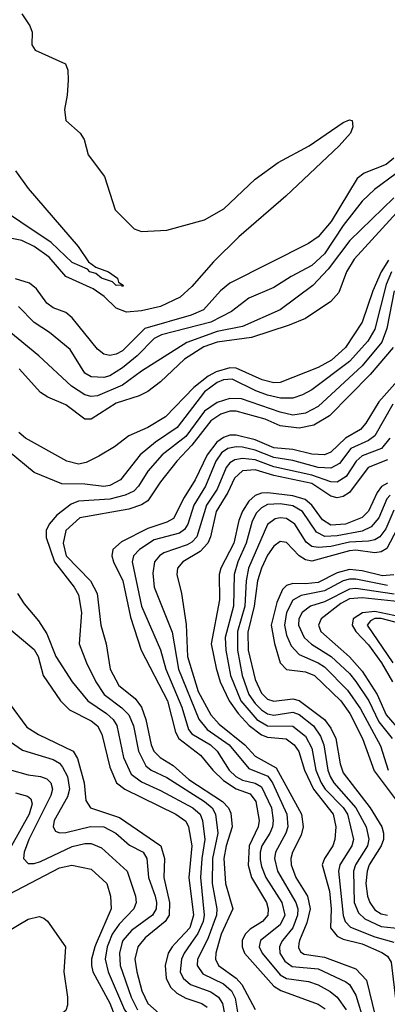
# Model space of a CAD drawing. Header units: inches. Extents: x 990535 to 1117859, y 769386 to 892122.
# Tile 761 of 1056: x 1066044 to 1067209, y 849807 to 852930. Entities that reach past the tile are written whole.
import ezdxf

# ---------------------------------------------------------------- set-up
doc = ezdxf.new("R2010")
doc.units = ezdxf.units.IN
doc.header["$MEASUREMENT"] = 0
doc.layers.add('B0864', color=7, linetype='Continuous')
doc.layers.add('B0865', color=7, linetype='Continuous')

msp = doc.modelspace()

# ---------------------------------------------------------------- linework, layer by layer
at = {"layer": 'B0864', "color": 5}
for points, elevation in [([(1066426.4, 850000), (1066418.2, 849990), (1066409.3, 849950), (1066414.8, 849910), (1066431.1, 849850), (1066450.3, 849810), (1066513.5, 849753.5), (1066579.3, 849710), (1066633.1, 849630), (1066644.2, 849590), (1066637.7, 849530), (1066610, 849484.2), (1066519.1, 849400.9), (1066465.1, 849310), (1066430, 849266.2), (1066410, 849251.7), (1066350, 849265.6), (1066310, 849265.7), (1066213.5, 849226.5), (1066190, 849208.1), (1066122.7, 849117.3), (1066092.7, 849067.3), (1066070, 849055.9), (1065877.2, 849062.8)], 2980), ([(1066285.8, 850000), (1066281.4, 849990), (1066271.5, 849950), (1066271.4, 849930), (1066276.1, 849910), (1066330, 849810.5), (1066376, 849690), (1066366.2, 849653.8), (1066317.5, 849570), (1066313.3, 849490), (1066275.9, 849410), (1066263.2, 849396.8), (1066249.2, 849390), (1066170, 849372.5), (1066110, 849367.6), (1066084.1, 849355.9), (1066071.9, 849330), (1066069.6, 849270.4), (1066059.1, 849250), (1065990, 849196.4)], 2920), ([(1066181.4, 850000), (1066188.4, 849990), (1066183.9, 849910), (1066195.6, 849830), (1066195.3, 849804.7), (1066190, 849788.1), (1066157.7, 849762.3), (1066141.4, 849730), (1066138.4, 849710), (1066148.2, 849630), (1066144.7, 849595.3), (1066095.5, 849470), (1066083.2, 849456.8), (1066069.3, 849450.7), (1066050, 849450.7), (1066010, 849463.6)], 2880), ([(1066324.8, 850000), (1066320.7, 849990), (1066314.7, 849950), (1066323.9, 849910), (1066376.1, 849790), (1066452.3, 849690), (1066467.1, 849650), (1066458.5, 849610), (1066433.9, 849566.1), (1066389, 849511), (1066343.8, 849410), (1066339.3, 849370), (1066330, 849355.6), (1066311.8, 849348.2), (1066250, 849344), (1066130, 849320.1), (1066116.3, 849303.7), (1066108.9, 849250), (1066100.8, 849230), (1066043.5, 849190)], 2940), ([(1066367.8, 850000), (1066360, 849970), (1066362.5, 849930), (1066397.5, 849830), (1066417.6, 849790)], 2960), ([(1066536.3, 850000), (1066526.9, 849990), (1066514.8, 849970), (1066504.6, 849930), (1066508, 849890), (1066522.2, 849862.2), (1066542.3, 849842.3), (1066570, 849826.8), (1066621.3, 849810), (1066637.8, 849797.8)], 3020), ([(1066586.4, 850000), (1066565.2, 849970), (1066556.5, 849950), (1066552.6, 849910), (1066562.1, 849890), (1066585, 849870), (1066650, 849846.7), (1066674.5, 849830), (1066686.9, 849810), (1066698.4, 849750)], 3040), ([(1066632.4, 850000), (1066607.9, 849950), (1066606.2, 849930), (1066624.3, 849904.3), (1066690, 849872.1), (1066714.9, 849850), (1066726.6, 849826.6), (1066736.6, 849770)], 3060), ([(1066674.3, 850000), (1066665.8, 849970), (1066664.6, 849950), (1066674, 849930), (1066730, 849890.5), (1066748.6, 849870), (1066790.4, 849790.4)], 3080), ([(1066749.4, 850000), (1066749.2, 849990), (1066757.1, 849970), (1066850, 849864.6), (1066871.3, 849851.3), (1066990, 849807.4), (1067012.5, 849792.5)], 3120), ([(1066805.3, 850000), (1066803.5, 849990), (1066812.3, 849970), (1066870, 849900.8), (1066890, 849889.6), (1066959.8, 849879.8), (1066990, 849869.5), (1067028.4, 849848.4), (1067050.2, 849830.2), (1067078.5, 849790)], 3140), ([(1066872.2, 850000), (1066867.3, 849990), (1066868.7, 849970), (1066884.2, 849944.2), (1066907.4, 849927.4), (1066990, 849920.2), (1067078.4, 849878.4), (1067090.1, 849870), (1067110, 849836.1), (1067136, 849750)], 3160), ([(1066929.4, 850000), (1066927.5, 849987.5), (1066933.8, 849973.8), (1066946, 849966), (1067010, 849956.8), (1067110, 849920.1), (1067143.5, 849883.5), (1067170.8, 849770.8)], 3180), ([(1067125.9, 850000), (1067130, 849999), (1067192.1, 849972.1), (1067210, 849960.4), (1067221.5, 849941.5), (1067251.2, 849690)], 3220)]:
    msp.add_lwpolyline(points, dxfattribs=dict(at, elevation=elevation))
at = {"layer": 'B0865', "color": 5}
for points, elevation in [([(1066050, 852947.7), (1066076, 852910), (1066083.1, 852890), (1066082.4, 852850), (1066092.7, 852832.7), (1066189.1, 852789.1), (1066196.5, 852770), (1066197.3, 852737.3), (1066194.4, 852690), (1066185.2, 852645.3), (1066190.3, 852610.3), (1066235.5, 852570), (1066248.4, 852550), (1066261.3, 852501.3), (1066312.2, 852432.2), (1066346.5, 852326.5), (1066406.9, 852266.9), (1066430, 852257.4), (1066510, 852262), (1066630, 852295.4), (1066691.4, 852330), (1066790, 852423.5), (1066863.1, 852476.9), (1066961.6, 852530), (1067070, 852603.1), (1067090, 852612), (1067098, 852610), (1067100.3, 852590), (1067092.9, 852570), (1067057.2, 852530), (1066887.5, 852370), (1066738.9, 852241.1), (1066658.2, 852161.8), (1066590, 852083.9), (1066552.2, 852050), (1066490, 852020.1), (1066430, 852006.8), (1066382, 852002), (1066350, 852014.6), (1066312, 852052), (1066276.3, 852076.3), (1066190, 852115.6), (1066136.7, 852176.7), (1066090, 852210), (1066050, 852229.1), (1065983.1, 852243.1)], 2880), ([(1067229.7, 852490), (1067206.1, 852470), (1067136.6, 852443.4), (1067114, 852426), (1067031.1, 852290), (1066990, 852241.1), (1066959.7, 852220.3), (1066710, 852094.4), (1066680.8, 852070), (1066626.3, 852010), (1066587.6, 851992.4), (1066440.6, 851950), (1066370, 851879.2), (1066350, 851868.7), (1066330, 851864.7), (1066310, 851869.4), (1066290, 851884.5), (1066210, 851984.5), (1066190, 852000.7), (1066150, 852016.4), (1066130.2, 852030.2), (1066096.4, 852076.4), (1066074.4, 852094.4), (1066030, 852107.6)], 2920), ([(1066030.7, 852450.7), (1066070, 852394.8), (1066229.4, 852210), (1066262, 852162), (1066284.9, 852144.9), (1066324.9, 852130), (1066353.6, 852110), (1066357.3, 852097.3), (1066372.3, 852087.7), (1066370, 852082), (1066368, 852088), (1066350, 852086.9), (1066338.3, 852098.3), (1066303.1, 852110), (1066284.9, 852124.9), (1066265.6, 852130), (1066258.6, 852138.6), (1066210, 852159.1), (1066143.4, 852223.4), (1065950, 852352.5)], 2860), ([(1067237.9, 852442.1), (1067168.5, 852391.5), (1067130, 852353.7), (1067070, 852277), (1067010, 852187.3), (1066970, 852149.6), (1066904.3, 852115.7), (1066850, 852080.8), (1066770, 852046.4), (1066715.3, 852004.7), (1066650, 851970.4), (1066493, 851930), (1066470, 851919.1), (1066416.3, 851863.7), (1066370, 851825.2), (1066330, 851799.9), (1066310, 851795.1), (1066270, 851797.2), (1066250, 851808.2), (1066204.1, 851884.1), (1066137.9, 851937.9), (1066089.7, 851969.7), (1066039.6, 852019.6)], 2940), ([(1067230, 852364.2), (1067090.2, 852229.8), (1067021.6, 852138.4), (1066973.4, 852086.6), (1066870.1, 852010), (1066750, 851956.8), (1066670, 851940.9), (1066573.6, 851906.4), (1066430, 851815.5), (1066369.2, 851770.8), (1066290, 851736.5), (1066270, 851734.6), (1066250, 851740.4), (1066207.6, 851767.6), (1066103.9, 851863.9), (1065971.7, 851971.7)], 2960), ([(1067249.8, 852330.2), (1067104.3, 852170), (1067079.6, 852130), (1067055.8, 852064.2), (1067030, 852036.2), (1066950, 851982.3), (1066898.7, 851961.3), (1066778.5, 851921.5), (1066670, 851906.7), (1066627.7, 851892.3), (1066566.5, 851853.5), (1066490, 851781.4), (1066450, 851751), (1066422.7, 851737.3), (1066350, 851714.1), (1066270, 851663.3), (1066250, 851663.2), (1066190, 851708.3), (1066133, 851733), (1066110, 851747.9), (1066042.2, 851822.2)], 2980), ([(1067213.5, 852166.5), (1067189.5, 852130.5), (1067163.6, 852070), (1067129.8, 851970.2), (1067076.8, 851890), (1067032.7, 851850), (1066990, 851827), (1066870, 851779), (1066850, 851777.9), (1066812.9, 851787.1), (1066730, 851824.8), (1066710, 851825.4), (1066667.1, 851812.9), (1066641, 851799), (1066596.3, 851763.7), (1066506.1, 851670), (1066450, 851636.8), (1066390, 851610.3), (1066344.4, 851575.6), (1066294.4, 851545.6), (1066254.6, 851525.4), (1066230, 851520.3), (1066193.5, 851530), (1066062.2, 851602.2), (1066040.5, 851620.5)], 3020), ([(1067222.6, 852130), (1067205.8, 852090), (1067170, 851948.5), (1067147.4, 851910), (1067090, 851845.2), (1066970, 851756.1), (1066940.6, 851739.5), (1066910, 851729.4), (1066870.8, 851729.2), (1066830, 851738.6), (1066792.4, 851752.4), (1066717.6, 851790), (1066690, 851787.8), (1066670, 851779), (1066630, 851749), (1066543.3, 851636.7), (1066474.2, 851590), (1066425.6, 851550), (1066363.6, 851470), (1066330, 851452.9), (1066310, 851449.2), (1066250, 851457), (1066177.7, 851457.7), (1066090, 851493.7), (1066010, 851559.1)], 3040), ([(1067231, 852070), (1067207.9, 851950), (1067192.5, 851907.5), (1067130, 851832.1), (1066990, 851702.9), (1066950, 851682.3), (1066910, 851675.6), (1066870, 851684.9), (1066747.2, 851727.2), (1066710, 851728.5), (1066670, 851715.3), (1066630, 851688.6), (1066570, 851608), (1066495.3, 851550), (1066450, 851497.5), (1066420.2, 851450), (1066405.1, 851434.9), (1066378.2, 851421.8), (1066330, 851409.4), (1066230, 851402.3), (1066206.7, 851393.3), (1066161.2, 851358.8), (1066136.8, 851330), (1066127.7, 851310), (1066127.5, 851287.5), (1066153.6, 851210), (1066216.8, 851130), (1066230, 851105.5), (1066240.1, 851050), (1066231.9, 850950), (1066255.1, 850890), (1066285.1, 850830), (1066311.4, 850790), (1066367.9, 850747.9), (1066390, 850725), (1066404.4, 850690), (1066419.9, 850610), (1066444, 850564), (1066460.8, 850550), (1066510, 850526.6), (1066630, 850450.8), (1066654.5, 850430), (1066665, 850410), (1066671.7, 850350), (1066655.3, 850270), (1066653.9, 850190), (1066668.5, 850110), (1066668.3, 850090), (1066641.4, 850018.6), (1066632.4, 850000)], 3060), ([(1067228.1, 851890), (1067155.3, 851804.7), (1067026.4, 851673.6), (1066976.6, 851643.4), (1066930, 851634.6), (1066870, 851641.5), (1066822.4, 851662.4), (1066730, 851687.9), (1066710, 851687.7), (1066681.3, 851678.7), (1066650, 851657.9), (1066590, 851580.2), (1066541.5, 851530), (1066490, 851464.3), (1066450, 851403.8), (1066430, 851390.8), (1066390, 851377.5), (1066234.3, 851350), (1066190.1, 851309.9), (1066181.1, 851270), (1066190.8, 851230), (1066267.9, 851150), (1066289, 851110), (1066301, 851010), (1066318.1, 850950), (1066330.1, 850870), (1066358, 850818), (1066410, 850776.7), (1066429.9, 850749.9), (1066443.9, 850710), (1066460.4, 850630), (1066469.5, 850610), (1066488.9, 850590), (1066530, 850564.7), (1066580.4, 850520.4), (1066686.4, 850450), (1066706.2, 850430), (1066713.5, 850413.5), (1066717.7, 850370), (1066698.7, 850310), (1066691.4, 850270), (1066696.4, 850190), (1066719.2, 850110), (1066682.9, 850030), (1066674.3, 850000)], 3080), ([(1067299.5, 851850), (1067182.5, 851717.5), (1067141.9, 851650), (1067124.2, 851630), (1067077.1, 851602.9), (1067030, 851558.2), (1067010, 851550), (1066970, 851551.8), (1066910, 851566.5), (1066850, 851572.4), (1066790, 851597.6), (1066730, 851611.9), (1066710, 851611.6), (1066690, 851604.9), (1066668.7, 851590), (1066638.3, 851550), (1066600.3, 851470), (1066565.1, 851414.9), (1066531.7, 851348.3), (1066510, 851336.1), (1066450, 851315.9), (1066366.1, 851273.9), (1066338.8, 851250), (1066336.1, 851230), (1066341.4, 851210), (1066370.9, 851150), (1066395, 851035), (1066428.6, 850930), (1066512.7, 850770), (1066537.7, 850670), (1066548.1, 850650), (1066617.3, 850597.3), (1066655.9, 850550), (1066690, 850516.9), (1066730, 850490.4), (1066774.5, 850474.5), (1066792.8, 850450), (1066803.1, 850390), (1066800.1, 850370), (1066771.2, 850310), (1066768.5, 850248.5), (1066778.4, 850210), (1066826.1, 850130), (1066831.7, 850110), (1066830.1, 850090), (1066813.2, 850070), (1066774.1, 850045.9), (1066758.3, 850030), (1066749.6, 850010), (1066749.4, 850000)], 3120), ([(1067226.9, 851710), (1067169.7, 851610), (1067150, 851595.4), (1067094.3, 851570), (1067057.6, 851522.4), (1067030, 851507.5), (1066990, 851509.3), (1066910, 851532.2), (1066850, 851541.3), (1066790, 851564.7), (1066750, 851573.6), (1066730, 851575.5), (1066703.3, 851570), (1066683.9, 851556.1), (1066665.3, 851530), (1066633.2, 851450), (1066595.8, 851390), (1066576.6, 851330), (1066566.6, 851313.4), (1066550, 851301.3), (1066470, 851279.8), (1066423.7, 851250), (1066405, 851230), (1066399.9, 851210), (1066429.7, 851069.7), (1066490, 850931.6), (1066507.6, 850870), (1066558, 850750), (1066579.3, 850679.3), (1066590, 850665.3), (1066648.6, 850630), (1066670, 850610.3), (1066708.1, 850550), (1066729.5, 850530), (1066750, 850517.7), (1066790, 850508.7), (1066810, 850497.2), (1066841.8, 850430), (1066847.7, 850390), (1066845.1, 850370), (1066837.4, 850350), (1066811.6, 850310), (1066806, 850290), (1066806.1, 850266.1), (1066810, 850243.9), (1066824.2, 850210), (1066875.3, 850130), (1066884.2, 850090), (1066870, 850059.8), (1066807, 850010), (1066805.3, 850000)], 3140), ([(1067217.1, 851602.9), (1067190.7, 851570), (1067130, 851546.5), (1067110.8, 851529.2), (1067079.2, 851480.8), (1067050, 851463.5), (1067030, 851463.8), (1066970, 851485.1), (1066850, 851512), (1066790, 851533.8), (1066750, 851538.1), (1066726, 851534), (1066710, 851524.6), (1066698.1, 851510), (1066670, 851440.9), (1066636.3, 851390), (1066605.8, 851290), (1066590, 851273), (1066575.2, 851264.8), (1066500.8, 851239.2), (1066487, 851230), (1066471.6, 851210), (1066465.8, 851174.2), (1066470.5, 851130), (1066527.6, 850987.6), (1066546.9, 850870), (1066611.3, 850711.2), (1066638.7, 850678.7), (1066707.5, 850630), (1066770, 850554.7), (1066830.6, 850530.6), (1066845, 850510), (1066891.2, 850410), (1066893.5, 850370), (1066887.5, 850350), (1066855, 850290), (1066851.9, 850270), (1066861.6, 850230), (1066919.5, 850130), (1066925.3, 850110), (1066925.1, 850090), (1066909.9, 850050.1), (1066877.1, 850010), (1066872.2, 850000)], 3160), ([(1067210, 851534), (1067148.3, 851510), (1067090, 851430.2), (1067070, 851418.1), (1067050, 851413.7), (1067030, 851419), (1066970, 851459.1), (1066850, 851483.8), (1066790, 851502.3), (1066750, 851498.8), (1066724.7, 851475.3), (1066703.7, 851430), (1066667, 851370), (1066649.2, 851290), (1066640.8, 851270), (1066616.3, 851243.7), (1066560.9, 851210), (1066544.2, 851190), (1066541.6, 851170), (1066557.3, 851110), (1066571.5, 851011.5), (1066575.3, 850910), (1066610, 850799.1), (1066650, 850725.1), (1066676.1, 850696.1), (1066757.4, 850630), (1066790, 850594.7), (1066856.8, 850556.8), (1066937.1, 850410), (1066942.7, 850370), (1066935.8, 850344.2), (1066908.7, 850290), (1066903.2, 850270), (1066904.1, 850250), (1066919.7, 850210), (1066955.9, 850150), (1066964.4, 850110), (1066953.8, 850066.2), (1066930.9, 850010), (1066929.4, 850000)], 3180), ([(1067210, 851459.9), (1067191.2, 851448.8), (1067177.4, 851430), (1067150, 851371.1), (1067130, 851351), (1067076.8, 851330), (1067030, 851327.2), (1067003.6, 851343.6), (1066970.5, 851390), (1066948.6, 851408.6), (1066910, 851419.8), (1066830.9, 851429.1), (1066810, 851428.1), (1066790, 851420.8), (1066770, 851402.8), (1066750, 851371.1), (1066738.5, 851341.5), (1066722.9, 851270), (1066681.2, 851190), (1066676, 851170), (1066677.8, 851090), (1066650.9, 850950), (1066666.3, 850873.7), (1066679.7, 850830), (1066708.1, 850770), (1066736.3, 850730), (1066771.5, 850691.5), (1066810, 850662.2), (1066830, 850654.9), (1066888.8, 850648.8), (1066913.7, 850630), (1066928.9, 850608.9), (1066946.8, 850550), (1066975.6, 850490), (1067038.1, 850410), (1067046.2, 850370), (1067043.3, 850330), (1067037.1, 850310), (1067009.8, 850270), (1067003, 850250), (1067026, 850166), (1067031.4, 850110), (1067029.8, 850050), (1067050, 850023.9), (1067070, 850014.1), (1067125.9, 850000)], 3220), ([(1067218.1, 851421.9), (1067207.6, 851410), (1067183, 851350), (1067158.6, 851321.4), (1067130, 851308.1), (1067050, 851293.1), (1067011.2, 851291.2), (1066984.4, 851304.4), (1066940.1, 851370), (1066910, 851387.5), (1066870, 851394.2), (1066830, 851391.8), (1066810, 851382), (1066794.2, 851365.8), (1066781, 851339), (1066761.8, 851270), (1066735.3, 851210), (1066724.2, 851170), (1066721.9, 851070), (1066695.3, 850970), (1066697.2, 850930), (1066712.7, 850850), (1066745.3, 850770), (1066795.8, 850710), (1066830, 850690.2), (1066910, 850689.1), (1066950, 850657.3), (1066970, 850619.8), (1066983.2, 850550), (1066999.8, 850510), (1067012.6, 850490), (1067070, 850431.3), (1067082.8, 850410), (1067101.9, 850330), (1067097.3, 850310), (1067058.5, 850250), (1067055.2, 850230), (1067069.3, 850089.3), (1067075.4, 850070), (1067092.4, 850052.4), (1067170, 850021.1), (1067230, 850004.9)], 3240), ([(1067230, 851374.7), (1067204.8, 851315.2), (1067186.1, 851290), (1067170, 851280.2), (1067150, 851275.8), (1067090, 851273), (1067030, 851259.2), (1066990, 851255.4), (1066970, 851259.4), (1066952.6, 851272.6), (1066916.3, 851330), (1066890, 851347.8), (1066870, 851350.2), (1066853.7, 851346.3), (1066830, 851328.9), (1066769.6, 851190), (1066761.7, 851150), (1066757.3, 851070), (1066734, 850990), (1066734.4, 850930), (1066749.7, 850849.7), (1066770.4, 850790), (1066790, 850760.9), (1066810, 850741.2), (1066830, 850728.6), (1066850, 850724.4), (1066910, 850733.5), (1066930, 850725.9), (1066975.1, 850690), (1066997.3, 850657.3), (1067008.2, 850630), (1067020.8, 850550), (1067028.1, 850530), (1067040.2, 850510), (1067109.8, 850430), (1067142.1, 850370), (1067151.4, 850331.4), (1067146.8, 850310), (1067108.2, 850250), (1067102.3, 850230), (1067104.9, 850130), (1067117.8, 850097.8), (1067138, 850078), (1067190, 850053.8), (1067250, 850047.3)], 3260), ([(1067262.9, 851357.1), (1067207.5, 851252.5), (1067190, 851242.1), (1067170, 851239.5), (1067110, 851247.3), (1067090, 851245.4), (1066970, 851212.4), (1066950, 851216.3), (1066930, 851229.7), (1066890, 851271.3), (1066870, 851274.5), (1066850, 851260.3), (1066830, 851232.1), (1066810, 851190), (1066797.5, 851150), (1066787.3, 851070), (1066767.3, 850987.3), (1066767.8, 850930), (1066790, 850837.4), (1066810, 850793.7), (1066830, 850775.3), (1066850, 850768.4), (1066910, 850776.1), (1066930, 850771.2), (1067010.4, 850710.4), (1067030, 850683.5), (1067046.3, 850650), (1067060, 850570), (1067070, 850541.1), (1067155, 850430), (1067191.7, 850370), (1067197.5, 850350), (1067196.9, 850330), (1067190, 850310), (1067152, 850250), (1067145.5, 850230), (1067141.9, 850190), (1067146.5, 850150), (1067153.7, 850130), (1067170, 850107.2), (1067190, 850094.6), (1067210, 850090)], 3280), ([(1067230, 851169.1), (1067194.1, 851165.9), (1067130, 851182.2), (1067090, 851185.9), (1067050, 851175.9), (1066990, 851145.4), (1066950, 851140.4), (1066910, 851141.7), (1066890, 851135.8), (1066877.2, 851122.8), (1066858.9, 851081.1), (1066840.9, 851010), (1066851.6, 850951.6), (1066869.8, 850889.8), (1066890, 850869.5), (1066950, 850861.3), (1066978.3, 850850), (1067062.3, 850770), (1067090.9, 850730), (1067130.6, 850650), (1067167.3, 850547.3), (1067250, 850438.2)], 3320), ([(1067210, 851134.9), (1067110, 851155.2), (1067090, 851155), (1067069.7, 851150), (1067010, 851118.9), (1066936.1, 851103.9), (1066910, 851088.4), (1066889.9, 851050.1), (1066883.1, 851010), (1066890, 850977.7), (1066904.3, 850944.3), (1066930, 850916.2), (1066990, 850890.3), (1067010, 850877.1), (1067083.6, 850803.6), (1067124.4, 850744.4), (1067187.4, 850627.4), (1067212.2, 850550)], 3340), ([(1066036.9, 851110), (1066057.5, 851077.5), (1066103.7, 851023.7), (1066130, 850982), (1066158.7, 850910), (1066209.8, 850829.8), (1066259.7, 850770), (1066318.5, 850730), (1066340.2, 850710), (1066351.9, 850691.9), (1066372.9, 850590), (1066397.3, 850537.3), (1066430, 850512.7), (1066490, 850485.6), (1066592.5, 850430), (1066615.7, 850410), (1066623.1, 850390), (1066631, 850330), (1066620.9, 850270), (1066616.9, 850210), (1066628.7, 850090), (1066625, 850070), (1066608.6, 850031.4), (1066586.4, 850000)], 3040), ([(1067231.7, 851108.3), (1067110, 851125.9), (1067090, 851124.1), (1067010, 851083.7), (1066965.9, 851070), (1066939.6, 851050), (1066929.3, 851030), (1066928.1, 851010), (1066946.1, 850970), (1066969, 850949), (1067031.3, 850910), (1067090, 850856.1), (1067110, 850831), (1067150.4, 850770), (1067182.9, 850702.9), (1067224.8, 850650)], 3360), ([(1067250, 851083.9), (1067130, 851096.6), (1067090, 851092.9), (1067062.1, 851077.9), (1066999.4, 851030), (1066990.9, 851010), (1066998.2, 850990), (1067090, 850909), (1067130, 850863.5), (1067177.1, 850790), (1067205.5, 850725.5), (1067253, 850670)], 3380), ([(1067250, 851036.3), (1067170, 851053), (1067131, 851049), (1067101.3, 851030), (1067098.3, 851010), (1067109.4, 850990), (1067150, 850947), (1067191.2, 850890), (1067225.7, 850830)], 3420), ([(1067250, 851014.8), (1067190, 851030.4), (1067170, 851030.9), (1067156.2, 851023.8), (1067145.8, 851010), (1067227.5, 850890)], 3440), ([(1066015, 850995), (1066090, 850932.1), (1066101.7, 850910), (1066118.3, 850850), (1066172.9, 850770), (1066201.5, 850741.5), (1066270, 850705.9), (1066290.7, 850690), (1066304.5, 850664.5), (1066330, 850559.8), (1066351.1, 850510), (1066376.6, 850490), (1066538.5, 850410), (1066570, 850388.5), (1066579.2, 850370), (1066590, 850310), (1066580.1, 850210), (1066595, 850090), (1066583.4, 850050), (1066536.3, 850000)], 3020), ([(1066010, 850761.9), (1066066, 850686), (1066103.3, 850663.3), (1066213.3, 850610), (1066227.3, 850587.3), (1066248, 850510), (1066253.9, 850453.9), (1066268.1, 850430), (1066359.7, 850399.7), (1066491, 850310), (1066502.7, 850270), (1066500.6, 850210), (1066519.2, 850130), (1066518, 850090), (1066504.7, 850070), (1066441.5, 850018.5), (1066426.4, 850000)], 2980), ([(1065990, 850656.6), (1066052.9, 850612.9), (1066150, 850583.6), (1066170, 850571.6), (1066179.8, 850559.8), (1066195.4, 850530), (1066201.9, 850490), (1066194.9, 850465.1), (1066153.3, 850390), (1066149.7, 850369.7), (1066156.9, 850356.9), (1066170, 850350.6), (1066190, 850352.1), (1066268.3, 850371.7), (1066310, 850370), (1066348.7, 850350), (1066392.3, 850312.3), (1066435.5, 850290), (1066446.4, 850270), (1066451.9, 850210), (1066473.2, 850150), (1066478, 850130), (1066476.5, 850110), (1066465.3, 850090), (1066398.2, 850041.8), (1066370.3, 850010), (1066367.8, 850000)], 2960), ([(1066010, 850551.5), (1066070, 850535.3), (1066110, 850530.1), (1066130, 850522.3), (1066142, 850510), (1066147.2, 850490), (1066142.6, 850470), (1066072.9, 850330), (1066057.4, 850290), (1066056.2, 850270), (1066070, 850253.5), (1066090, 850253.8), (1066110, 850260.4), (1066210, 850308.2), (1066250, 850317.5), (1066270, 850317.3), (1066303.4, 850303.4), (1066384.4, 850230), (1066410.8, 850150), (1066412.5, 850130), (1066405.2, 850110), (1066358.7, 850061.2), (1066336.8, 850030), (1066324.8, 850000)], 2940), ([(1066030, 850477.9), (1066067.9, 850467.9), (1066078.6, 850458.6), (1066082.9, 850442.9), (1066074, 850410), (1066017.4, 850310)], 2920), ([(1066010, 850156.7), (1066170, 850240.3), (1066208.8, 850248.8), (1066270, 850236.3), (1066319.8, 850190), (1066331.4, 850150), (1066333.2, 850110), (1066285.8, 850000)], 2920), ([(1066003.2, 850036.8), (1066070, 850077.2), (1066105.7, 850085.7), (1066120.1, 850080.1), (1066131.5, 850071.5), (1066181.4, 850000)], 2880)]:
    msp.add_lwpolyline(points, dxfattribs=dict(at, elevation=elevation))

doc.saveas('drawing.dxf')
